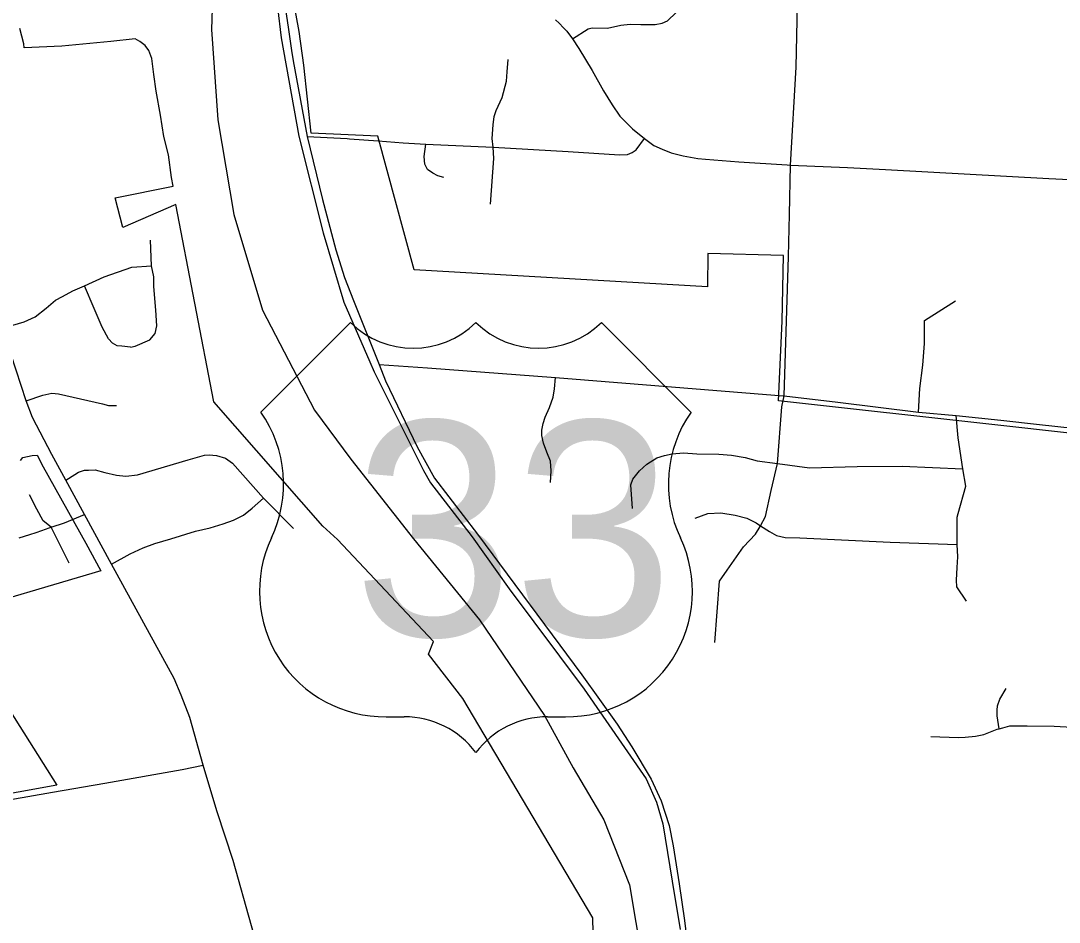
# Model space of a CAD drawing. Extents: x 1729596 to 1934326, y 644115 to 911751.
# Drawn here: x 1797457 to 1804179, y 747751 to 753588 of the extents above; entities that cross this region are included whole.
import ezdxf

# ---------------------------------------------------------------- set-up
doc = ezdxf.new("R2010")
doc.units = 0
for name, color, linetype in [('GM_X_City_Street', 7, 'Continuous'), ('GM_X_Corporation', 7, 'Continuous'), ('GM_X_County_Road', 7, 'Continuous'), ('GM_X_Township', 7, 'Continuous'), ('GM_X_US_Route', 7, 'Continuous'), ('GM_X_US_Shield', 7, 'Continuous')]:
    doc.layers.add(name, color=color, linetype=linetype)

msp = doc.modelspace()

# ---------------------------------------------------------------- linework, layer by layer
at = {"layer": 'GM_X_City_Street'}
for points in [[(1802440.5, 752652.9), (1802476.5, 753286.8), (1802492.7, 754101.7), (1802507.6, 754455), (1802525.4, 754878.1), (1802530.1, 754987.9), (1802551.3, 755308.7), (1802583.1, 755807.9)], [(1801028.6, 753469.9), (1801130.9, 753536.1), (1801156.2, 753540.9), (1801255.5, 753540), (1801341.2, 753558.5), (1801401.6, 753566.2), (1801470.1, 753563.6), (1801563.2, 753563.3), (1801609, 753572.1), (1801643.1, 753587.7), (1801699.9, 753640.5), (1801728.2, 753701.4)], [(1800918.3, 753593.7), (1800942.9, 753571.2), (1800969.4, 753542), (1800991.9, 753519.5), (1801028.6, 753469.9), (1801070.5, 753408.5), (1801155.2, 753265.4), (1801228.3, 753132.9), (1801284.7, 753043.4), (1801334.4, 752970.3), (1801416.2, 752888.6), (1801494.1, 752824.3)], [(1800515.7, 752769.6), (1800507.7, 752825.3), (1800515.7, 752912.8), (1800521, 752968.5), (1800534.2, 753005.6), (1800574, 753090.5), (1800601.2, 753196.6), (1800605.2, 753256.2), (1800613.1, 753335.8)], [(1799931.8, 752798.2), (1800078.2, 752788.1), (1800515.7, 752769.6), (1801000.9, 752740.4), (1801332.4, 752719.1), (1801385, 752721.1), (1801415.2, 752733.7), (1801440.5, 752752.2), (1801494.1, 752824.3)], [(1801494.1, 752824.3), (1801555.4, 752780.5), (1801609.9, 752755.2), (1801666.4, 752732.8), (1801745.3, 752712.3), (1801840.7, 752695.8), (1801890, 752691.6)], [(1800195.5, 752573.3), (1800155.8, 752583.9), (1800124, 752599.8), (1800090.8, 752625), (1800072.9, 752658.2), (1800067.6, 752708.6), (1800078.2, 752788.1)], [(1800498.4, 752400.9), (1800519.7, 752695.3), (1800515.7, 752769.6)], [(1801890, 752691.6), (1802104.6, 752673.4), (1802418.6, 752654.3)], [(1802418.6, 752654.3), (1802440.5, 752652.9), (1802809.6, 752637.3), (1803053.9, 752624)], [(1802433.2, 752332.8), (1802440.5, 752652.9)], [(1803053.9, 752624), (1804112.3, 752566.3), (1804780.6, 752533.2), (1807576.8, 752391), (1808753, 752320.9), (1809952.6, 752281.9), (1810863.5, 752190.1), (1811121.1, 752214.5), (1811184.5, 752212.6), (1812604.8, 752140.5), (1814047.5, 752080.9), (1815379.2, 751999.2)], [(1802420.3, 751852.7), (1802427, 752062.3), (1802433.2, 752332.8)], [(1798166.5, 751474.3), (1798196.6, 751480.6), (1798292.4, 751522.6), (1798326, 751561.7), (1798337.2, 751612.1), (1798331.6, 751714.6), (1798318.5, 751867.5), (1798318.5, 751929.1), (1798303.6, 752001.8), (1798296.1, 752167.8)], [(1797343.6, 751599), (1797405.1, 751615.8), (1797479.7, 751638.2), (1797550.5, 751669.9), (1797621.4, 751727.7), (1797681, 751778), (1797727.6, 751802.3), (1797794.7, 751839.6), (1797869.3, 751871.3), (1797996, 751929.1), (1798175.9, 751992.9), (1798303.6, 752001.8)], [(1798713.9, 748515.7), (1798638.4, 748767.7), (1798551.7, 749075.5), (1798496.4, 749220.9), (1798449, 749328.6), (1798045.4, 750068.6), (1797869.8, 750391.6), (1797748.9, 750612.6), (1797658.6, 750778.5), (1797532.4, 751019.3), (1797491.8, 751126.6), (1797393.9, 751425.6), (1797343.6, 751599), (1797267.2, 751837.7), (1797246.7, 751919.8), (1797236.7, 751986.3)], [(1798166.5, 751474.3), (1798110.3, 751480), (1798080.2, 751483.9), (1798050.1, 751500.2), (1798024, 751528.2), (1797983, 751604.6), (1797932.7, 751724), (1797869.3, 751871.3)], [(1802398.3, 751159.3), (1802420.3, 751852.7)], [(1803268.4, 751052.5), (1803276.7, 751207.5), (1803297.2, 751357.3), (1803307.4, 751498.9), (1803307.4, 751646.7), (1803508.6, 751774)], [(1799777.3, 751362.4), (1800089.3, 751340.6), (1800918, 751276.9), (1802392.9, 751159.7)], [(1800887.1, 750597.1), (1800891.1, 750672.7), (1800887.1, 750736.3), (1800862.3, 750793.9), (1800840.5, 750853.6), (1800830.5, 750901.3), (1800830.5, 750937), (1800838.5, 750980.8), (1800852.4, 751020.5), (1800880.2, 751084.1), (1800904, 751149.7), (1800912, 751205.4), (1800918, 751276.9)], [(1797491.8, 751126.6), (1797600.6, 751164.3), (1797658.6, 751177.4), (1797702.1, 751171.6), (1797796.3, 751149.8), (1797986.3, 751106.3), (1798025.4, 751096.1), (1798076.2, 751096.1)], [(1801949, 749562.7), (1801979.3, 749959.4), (1802029.3, 750029.5), (1802135.4, 750181.7), (1802213.4, 750263.9), (1802243.3, 750312), (1802246.1, 750317.2), (1802277.4, 750378.1), (1802315.5, 750546.3), (1802355.2, 750720.1), (1802384, 751088.4), (1802398.3, 751159.3)], [(1802392.9, 751159.7), (1802398.3, 751159.3), (1802745.1, 751118.2), (1803268.4, 751052.5), (1803511.6, 751032), (1803800.4, 751000.9)], [(1803524.7, 750396.7), (1803574.2, 750573.3), (1803555.8, 750686.2), (1803525, 750886.3), (1803511.6, 751032)], [(1801416.4, 750428.6), (1801406.6, 750582.9), (1801418.6, 750619), (1801462.6, 750673), (1801510.6, 750717.1), (1801574.5, 750757.1), (1801624.5, 750773.1), (1801674.4, 750783.1), (1801746.4, 750789.1), (1801834.3, 750783), (1801976.1, 750781), (1802058, 750774.9), (1802145.9, 750758.8), (1802223.8, 750738.8), (1802355.2, 750720.1), (1802562.4, 750692.4), (1802870.3, 750700.6), (1803161.7, 750702.6), (1803555.8, 750686.2)], [(1797748.9, 750612.6), (1797807.6, 750650.3), (1797831.6, 750664.5), (1797869.8, 750676.8), (1797896.2, 750678.7), (1797939.6, 750680.6), (1798001.9, 750663.6), (1798077.5, 750644.7), (1798137.9, 750639), (1798213.4, 750648.5), (1798540, 750744.8), (1798645.8, 750775), (1798676, 750776.9), (1798723.2, 750773.1), (1798781.7, 750756.1), (1798827, 750724), (1799029, 750497.4), (1799223.5, 750299.1)], [(1797653.1, 750308.8), (1797602, 750349.2), (1797560, 750426.1), (1797513.6, 750518.9)], [(1798045.4, 750068.6), (1798164.3, 750136.6), (1798249.3, 750174.4), (1798324.8, 750202.7), (1798428.7, 750232.9), (1798587.2, 750282.1), (1798683.5, 750304.7), (1798766.6, 750329.3), (1798834.6, 750353.8), (1798898.8, 750385.9), (1798955.4, 750431.3), (1799029, 750497.4)], [(1797446.8, 750238.6), (1797514.8, 750261.3), (1797556.3, 750274.5), (1797592.5, 750286.2), (1797641.4, 750304.6), (1797647.4, 750307), (1797653.1, 750308.8), (1797740.4, 750337.7), (1797869.8, 750391.6)], [(1801821.9, 750366.3), (1801903.8, 750396.3), (1801987.7, 750402.2), (1802081.6, 750386.2), (1802157.5, 750366.1), (1802217.4, 750336), (1802246.1, 750317.2), (1802303.3, 750279.9), (1802349.2, 750253.8), (1802405.1, 750241.7), (1802499, 750239.7), (1803084.3, 750211.3), (1803518.3, 750196.9)], [(1803579.4, 749830.3), (1803515.5, 749922.5), (1803513.6, 749966.6), (1803517.7, 750046.8), (1803523.7, 750116.9), (1803518.3, 750196.9), (1803517.8, 750205.1), (1803517.9, 750351.4), (1803518.4, 750374.1), (1803524.7, 750396.7)], [(1797770.2, 750075.1), (1797750.7, 750114), (1797672.7, 750269.9), (1797653.1, 750308.8)], [(1803790.7, 749003.4), (1803776.5, 749086.9), (1803776.5, 749122.9), (1803778.5, 749151), (1803794.6, 749195.1), (1803836.6, 749263.2)], [(1803346.9, 748952.8), (1803524.6, 748946.7), (1803570.6, 748948.7), (1803636.5, 748954.7), (1803690.5, 748966.7), (1803778.4, 749000.7), (1803790.7, 749003.4), (1803814.4, 749008.7), (1803858.3, 749022.7), (1803972.2, 749022.6), (1804146, 749020.5), (1804379.7, 749006.4), (1804463.6, 749006.3), (1804517.6, 749012.3)], [(1793373.6, 747634), (1793399.7, 747642.3), (1793472.4, 747669.9), (1793516.3, 747688.6), (1793952.3, 747876.1), (1794204.2, 747977.7), (1794293.6, 748003.5), (1795543.3, 748219.8), (1796370, 748366.4), (1797663, 748592.3), (1798002, 748651.8), (1798501.7, 748740.1), (1798638.4, 748767.7)]]:
    msp.add_lwpolyline(points, dxfattribs=at)
at = {"layer": 'GM_X_Corporation'}
for points in [[(1799095.3, 753876.8), (1799142.8, 753476.8), (1799257.4, 752840.5), (1799414.5, 752215.5), (1799549.1, 751764.9), (1799715.8, 751379.5), (1799745.3, 751315.3), (1800063.8, 750674.7), (1800109.9, 750596.5), (1800378.1, 750246.7), (1800617.7, 749909.9), (1801103.8, 749258.9), (1801505.7, 748678.2), (1801572.5, 748527.1), (1801614.2, 748387.4), (1801674.1, 748017.6), (1801724.9, 747702.9)], [(1805153, 750816.1), (1803781.8, 750968.7), (1802361.5, 751127.3), (1802386.1, 751643.2), (1802394.6, 752067.7), (1801903.6, 752081.2), (1801901.6, 751863.9), (1800004.4, 751976), (1799767.6, 752839.5), (1799336.9, 752860), (1799288.4, 753301.2), (1799259, 753517.1), (1799194.7, 753872.9)], [(1801209, 745526.3), (1801160.7, 747779.4), (1800318.1, 749198.5), (1800096.8, 749485.3), (1800128, 749567.4), (1799507.5, 750228.6), (1799411.7, 750315.6), (1798706.4, 751119.8), (1798461.8, 752397.8), (1798117.2, 752249.5), (1798068.5, 752442.2), (1798442.5, 752517.1), (1798433, 752573.1), (1798412.7, 752720.4), (1798383.9, 752837.2), (1798361.6, 752975.6), (1798333.3, 753132.4), (1798318.5, 753240.2), (1798305.1, 753343.6), (1798285.2, 753395), (1798262.3, 753427.4), (1798227.5, 753453.8), (1798198.1, 753470.6), (1798040.8, 753453), (1797722.6, 753423.7), (1797479.1, 753411.7), (1797476.1, 753439.2), (1797450.2, 753537.1)], [(1797454.4, 750740.1), (1797471.3, 750759.6), (1797530.6, 750771.9), (1797563.9, 750775.8), (1797602.9, 750699.9), (1797877.6, 750205.6), (1797975.1, 750025), (1796995.4, 749736.8), (1797690.2, 748638.8), (1796961.2, 748506.2)]]:
    msp.add_lwpolyline(points, dxfattribs=at)
at = {"layer": 'GM_X_County_Road'}
for points in [[(1799310, 752837.2), (1799569.3, 752824.7)], [(1799569.3, 752824.7), (1799585.8, 752824), (1799770.7, 752809.4), (1799931.8, 752798.2)], [(1803800.4, 751000.9), (1804052.3, 750973.7), (1804624.7, 750909.8), (1804967.6, 750870.4), (1805128.2, 750851.8), (1805253.3, 750835.9), (1805309.2, 750827), (1805311.9, 750826.4)], [(1799068.4, 747304.1), (1798830.9, 748150.8), (1798728.9, 748465.4), (1798713.9, 748515.7)]]:
    msp.add_lwpolyline(points, dxfattribs=at)
at = {"layer": 'GM_X_Township'}
msp.add_lwpolyline([(1797419.7, 753653.1), (1797474.1, 753661.2), (1797655.2, 753696.2), (1797865.1, 753740.1), (1798145.5, 753804.8), (1798321.7, 753832.7), (1798570, 753867.6), (1798702.1, 753874.9), (1798692, 753531.7), (1798733.2, 752946.2), (1798836.3, 752333.1), (1799022.1, 751713.1), (1799359.3, 751065.6), (1799593.4, 750748.8), (1799999.5, 750232.2), (1800426.3, 749708.7), (1800846.3, 749088.8), (1801032.1, 748751.4), (1801231.8, 748413.9), (1801397, 747993.8), (1801479.5, 747504.8)], dxfattribs=at)
at = {"layer": 'GM_X_US_Route'}
for points in [[(1799139, 753876.8), (1799188.1, 753546.7), (1799209.3, 753395.5), (1799219.9, 753327.9), (1799310, 752837.2)], [(1799310, 752837.2), (1799410.8, 752430.1), (1799496.3, 752103.9), (1799552.8, 751925), (1799610.3, 751776.8), (1799777.3, 751362.4), (1799817.1, 751257.1), (1800023.8, 750829.7), (1800136, 750625), (1800414.2, 750263.2), (1801089, 749352.6), (1801317.3, 749032.3), (1801412.8, 748886.5), (1801538.7, 748677.3), (1801602, 748536.7), (1801653.3, 748377.8), (1801681, 748245), (1801719.2, 748000.2), (1801753.1, 747761.5), (1801800.8, 747365.7), (1801880.7, 746632.1), (1801907.6, 746436)]]:
    msp.add_lwpolyline(points, dxfattribs=at)
at = {"layer": 'GM_X_US_Shield'}
for p, q in [((1799591.2, 751633.6), (1799011.1, 751053.5)), ((1801795.5, 751053.5), (1801215.4, 751633.6)), ((1799823.2, 749081.2), (1799939.3, 749081.2)), ((1800867.4, 749081.2), (1800983.4, 749081.2))]:
    msp.add_line(p, q, dxfattribs=at)
for centre, radius, start, end in [((1799997.3, 752047.8), 580.1, 225.573, 314.427), ((1800809.4, 752047.8), 580.1, 225.573, 314.427), ((1798345.9, 750587.7), 812.1, 334.54712, 35.00093), ((1802460.8, 750587.7), 812.1, 144.99907, 205.45288), ((1799814.2, 749893.3), 812.1, 154.83192, 270.63826), ((1800992.5, 749893.3), 812.1, 269.36174, 25.16808), ((1799939.3, 748501.2), 580.1, 36.8699, 90), ((1800867.4, 748501.2), 580.1, 90, 143.1301)]:
    msp.add_arc(centre, radius, start, end, dxfattribs=at)

# ---------------------------------------------------------------- texts
msp.add_text('33', height=1392.19, dxfattribs=at).set_placement((1799610.9, 749603.3))

doc.saveas('drawing.dxf')
